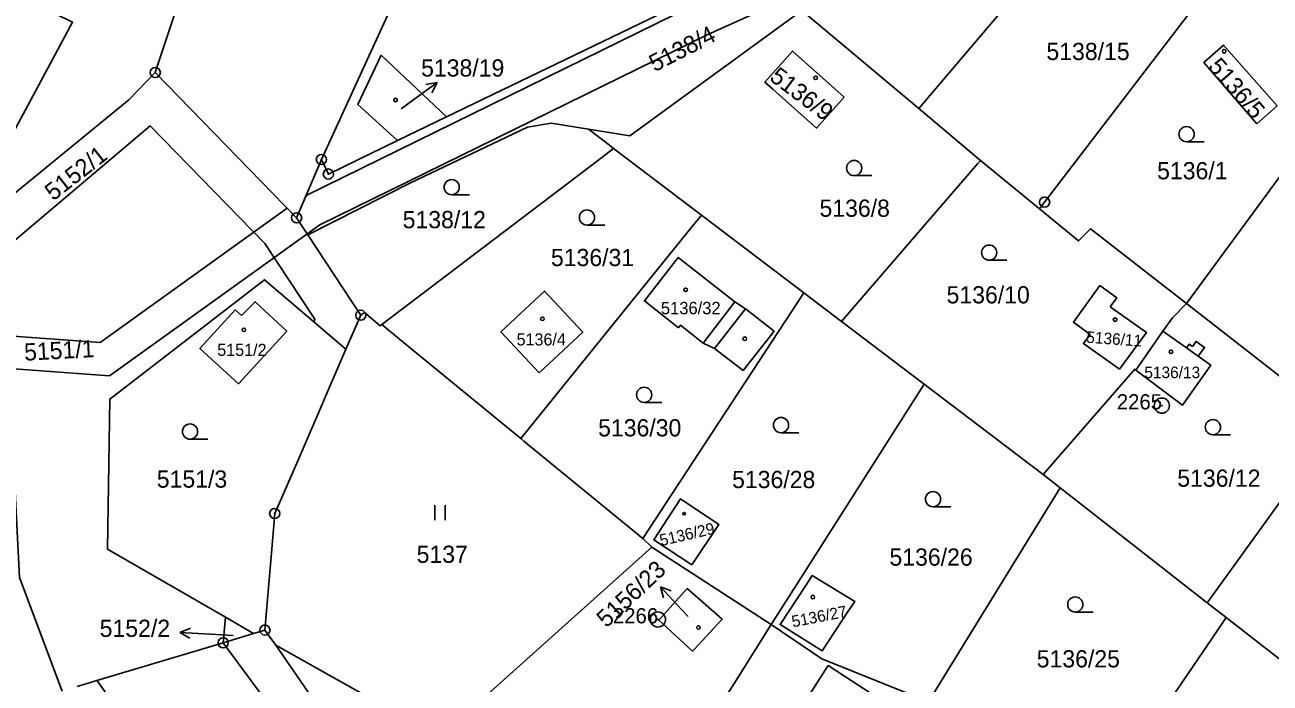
# Model space of a CAD drawing. Extents: x -644096 to -634268, y -1141430 to -1133463.
# Drawn here: x -638035.6 to -637912.7, y -1138594 to -1138529.1 of the extents above; entities that cross this region are included whole.
import ezdxf

# ---------------------------------------------------------------- set-up
doc = ezdxf.new("R2010")
doc.units = 0
for name, color, linetype in [('_CIVIL_CONSTRUCTION', 7, 'Continuous'), ('B_Hranice _3D', 7, 'Continuous'), ('M_Svah_Nasyp', 7, 'Continuous'), ('M_Svah_Zarez', 7, 'Continuous'), ('svrsek_osa_sjezdy', 7, 'Continuous'), ('svrsek_osa_terminal_VRT', 7, 'Continuous'), ('svrsek_osa_VRT', 7, 'Continuous'), ('svrsek_popisy_VRT', 7, 'Continuous'), ('terminal_VRT', 7, 'Continuous')]:
    doc.layers.add(name, color=color, linetype=linetype)

msp = doc.modelspace()

# ---------------------------------------------------------------- linework, layer by layer
at = {"layer": '_CIVIL_CONSTRUCTION'}
for centre, radius in [((-638022.75, -1138533.78), 0.5), ((-638022.75, -1138533.78), 0.0303), ((-638006.35, -1138542.36), 0.5), ((-638006.35, -1138542.36), 0.0303), ((-638005.66, -1138543.8), 0.5), ((-638005.66, -1138543.8), 0.0303), ((-637934.93, -1138546.57), 0.5), ((-637934.93, -1138546.57), 0.0303), ((-638008.79, -1138548.13), 0.5), ((-638008.79, -1138548.13), 0.0303), ((-638002.46, -1138557.74), 0.5), ((-638002.46, -1138557.74), 0.0303), ((-637923.35, -1138566.66), 0.75), ((-637923.35, -1138566.66), 0.03), ((-638010.96, -1138577.3), 0.5), ((-638010.96, -1138577.3), 0.0303), ((-637973.11, -1138587.77), 0.75), ((-638011.92, -1138588.81), 0.5), ((-637973.11, -1138587.77), 0.03), ((-638016.04, -1138590.07), 0.5), ((-638011.92, -1138588.81), 0.0303), ((-638016.04, -1138590.07), 0.0303)]:
    msp.add_circle(centre, radius, dxfattribs=at)
at = {"layer": 'B_Hranice _3D'}
msp.add_lwpolyline([(-638064.99, -1138560.95), (-638027.28, -1138563.72), (-638006.5, -1138548.82), (-637968.2, -1138530.03), (-637958.08, -1138525.44), (-637942.22, -1138507.51), (-637934.52, -1138501.95), (-637917.7, -1138517.2), (-637913.7, -1138513.5), (-637915.95, -1138511.22), (-637917.72, -1138512.86), (-637934.3, -1138497.83), (-637944.38, -1138505.13), (-637960.02, -1138522.8), (-637969.56, -1138527.13), (-638007.86, -1138545.92), (-638008.79, -1138548.13), (-638009.71, -1138547.18), (-638028.2, -1138560.44), (-638064.85, -1138557.75)], dxfattribs=at)
at = {"layer": 'M_Svah_Nasyp'}
for p, q in [((-637965.51, -1138556.42), (-637968.64, -1138560.48)), ((-637967.53, -1138561.01), (-637964.45, -1138557.12)), ((-637919.75, -1138561.79), (-637920.92, -1138560.97))]:
    msp.add_line(p, q, dxfattribs=at)
at = {"layer": 'M_Svah_Zarez'}
for centre, radius in [((-637917.2, -1138531.68), 0.175), ((-637957.53, -1138534.3), 0.175), ((-637999.02, -1138536.5), 0.175), ((-637970.38, -1138555.23), 0.175), ((-638014, -1138559.18), 0.175), ((-637984.52, -1138558.09), 0.175), ((-637927.97, -1138558.17), 0.175), ((-637964.54, -1138560.06), 0.175), ((-637922.45, -1138561.35), 0.175), ((-637970.52, -1138577.33), 0.123), ((-637957.82, -1138585.56), 0.175), ((-637969.11, -1138588.56), 0.175)]:
    msp.add_circle(centre, radius, dxfattribs=at)
at = {"layer": 'svrsek_osa_sjezdy'}
for p, q in [((-637920.91, -1138540.62), (-637919.16, -1138540.62)), ((-637953.74, -1138543.96), (-637951.99, -1138543.96)), ((-637993.48, -1138545.85), (-637991.73, -1138545.85)), ((-637980.12, -1138548.84), (-637978.37, -1138548.84)), ((-637940.4, -1138552.31), (-637938.65, -1138552.31)), ((-637974.47, -1138566.35), (-637972.72, -1138566.35)), ((-638019.32, -1138569.97), (-638017.57, -1138569.97)), ((-637960.96, -1138569.33), (-637959.21, -1138569.33)), ((-637918.31, -1138569.54), (-637916.56, -1138569.54)), ((-637995.14, -1138577.98), (-637995.14, -1138576.48)), ((-637994.14, -1138577.98), (-637994.14, -1138576.48)), ((-637945.95, -1138576.64), (-637944.2, -1138576.64)), ((-637931.9, -1138587.04), (-637930.15, -1138587.04))]:
    msp.add_line(p, q, dxfattribs=at)
for centre in [(-637920.91, -1138539.87), (-637953.74, -1138543.21), (-637993.48, -1138545.1), (-637980.12, -1138548.09), (-637940.4, -1138551.56), (-637974.47, -1138565.6), (-638019.32, -1138569.22), (-637960.96, -1138568.58), (-637918.31, -1138568.79), (-637945.95, -1138575.89), (-637931.9, -1138586.29)]:
    msp.add_circle(centre, 0.75, dxfattribs=at)
at = {"layer": 'svrsek_osa_terminal_VRT'}
msp.add_arc((-642050.26, -1145189.6), 8802.25, 41.413152, 75.317049, dxfattribs=at)
at = {"layer": 'svrsek_popisy_VRT'}
for p, q in [((-637997.34, -1138536.54), (-637994.91, -1138534.78)), ((-637994.91, -1138534.78), (-637996.02, -1138534.96)), ((-637994.91, -1138534.78), (-637995.43, -1138535.77)), ((-637998.46, -1138537.36), (-637997.34, -1138536.54)), ((-637970.82, -1138586.75), (-637972.87, -1138584.55)), ((-637972.87, -1138584.55), (-637971.82, -1138584.95)), ((-637972.87, -1138584.55), (-637972.55, -1138585.63)), ((-637970.12, -1138587.48), (-637970.82, -1138586.75)), ((-638020.31, -1138589.06), (-638019.28, -1138588.61)), ((-638017.31, -1138589.22), (-638020.31, -1138589.06)), ((-638020.31, -1138589.06), (-638019.33, -1138589.61)), ((-638015.07, -1138589.34), (-638017.31, -1138589.22))]:
    msp.add_line(p, q, dxfattribs=at)
at = {"layer": 'terminal_VRT'}
for p, q in [((-637961.19, -1138522.28), (-637993.98, -1138538.15)), ((-638022.75, -1138533.78), (-638020.9, -1138528.14)), ((-638008.79, -1138548.13), (-638022.75, -1138533.78)), ((-637993.98, -1138538.15), (-637998.82, -1138540.49)), ((-637941.26, -1138542.45), (-637947.36, -1138537.34)), ((-638006.35, -1138542.36), (-638008.79, -1138548.13)), ((-637935.44, -1138547.23), (-637941.26, -1138542.45)), ((-637968.82, -1138547.85), (-637958.72, -1138555.52)), ((-638008.79, -1138548.13), (-638007.69, -1138549.79)), ((-637958.72, -1138555.52), (-637954.98, -1138558.35)), ((-637920.93, -1138556.57), (-637905.96, -1138568.27)), ((-638002.46, -1138557.74), (-638003.93, -1138561.1)), ((-638003.93, -1138561.1), (-638007.09, -1138558.39)), ((-637954.98, -1138558.35), (-637946.83, -1138564.54)), ((-637925.91, -1138563.15), (-637923.25, -1138559.32)), ((-637946.83, -1138564.54), (-637935.08, -1138573.46)), ((-637935.08, -1138573.46), (-637933.38, -1138574.79)), ((-637933.38, -1138574.79), (-637918.88, -1138586.11)), ((-637974.61, -1138579.78), (-637973.7, -1138580.63)), ((-637994.97, -1138599.64), (-637973.7, -1138580.63)), ((-637973.7, -1138580.63), (-637961.92, -1138588.28)), ((-637918.88, -1138586.11), (-637917.01, -1138587.58)), ((-638016.04, -1138590.07), (-638015.83, -1138587.55)), ((-638015.83, -1138587.55), (-638013.06, -1138589.16)), ((-637917.01, -1138587.58), (-637908.27, -1138594.4)), ((-638016.04, -1138590.07), (-638013.06, -1138589.16)), ((-638013.06, -1138589.16), (-638011.92, -1138588.81)), ((-638011.92, -1138588.81), (-638010.84, -1138590.32)), ((-638028.52, -1138593.79), (-638016.04, -1138590.07)), ((-638008.34, -1138600.52), (-638016.04, -1138590.07)), ((-638010.84, -1138590.32), (-638004.53, -1138599.43)), ((-638030.45, -1138594.39), (-638028.52, -1138593.79))]:
    msp.add_line(p, q, dxfattribs=at)
for points in [[(-637980.97, -1138497.02), (-637987.06, -1138504.99), (-637994.79, -1138515.11), (-637998.73, -1138525.76), (-638006.35, -1138542.36)], [(-638042.64, -1138550.6), (-638030.91, -1138528.8), (-638049.35, -1138519.76)], [(-637915.84, -1138521.71), (-637918.52, -1138525.13), (-637934.5, -1138546.01), (-637934.93, -1138546.57), (-637935.44, -1138547.23)], [(-637958.89, -1138527.67), (-637975.9, -1138540.04), (-637979.97, -1138539.38)], [(-637947.36, -1138537.34), (-637958.69, -1138527.83), (-637958.89, -1138527.67)], [(-637947.36, -1138537.34), (-637946.96, -1138536.87), (-637946.22, -1138536), (-637939.29, -1138527.87)], [(-637954.73, -1138536.2), (-637957.47, -1138539.26), (-637961.78, -1138535.42), (-637962.56, -1138534.72), (-637959.81, -1138531.66), (-637955.65, -1138535.38), (-637954.73, -1138536.2)], [(-637913.96, -1138538.83), (-637919.22, -1138532.8), (-637917.27, -1138531.08), (-637911.97, -1138537.08), (-637913.96, -1138538.83)], [(-637998.82, -1138540.49), (-638002.74, -1138536.94), (-638000.44, -1138532.07), (-637993.98, -1138538.15)], [(-638042.64, -1138550.6), (-638025.37, -1138536.47), (-638022.75, -1138533.78)], [(-637920.93, -1138556.57), (-637908.11, -1138539.17), (-637905.26, -1138535.3)], [(-638007.09, -1138558.39), (-638006.99, -1138558.13), (-638011.93, -1138550.66), (-638023.27, -1138539.05), (-638046.4, -1138558.6)], [(-638007.69, -1138549.79), (-637997.61, -1138544.7), (-637986, -1138539.19), (-637983.67, -1138538.79), (-637979.97, -1138539.38)], [(-637979.97, -1138539.38), (-637977.9, -1138540.96), (-637977.49, -1138541.27)], [(-637998.82, -1138540.49), (-638005.66, -1138543.8), (-638006.35, -1138542.36)], [(-637977.49, -1138541.27), (-637979.08, -1138542.51), (-638000.38, -1138558.66)], [(-637977.49, -1138541.27), (-637975.07, -1138543.11), (-637968.82, -1138547.85)], [(-637954.98, -1138558.35), (-637953.6, -1138556.75), (-637941.56, -1138542.8), (-637941.26, -1138542.45)], [(-637968.82, -1138547.85), (-637970.15, -1138549.5), (-637986.64, -1138569.92)], [(-637935.44, -1138547.23), (-637931.58, -1138550.4), (-637930.4, -1138549.2), (-637920.93, -1138556.57)], [(-638007.69, -1138549.79), (-638003.31, -1138556.44), (-638002.46, -1138557.74)], [(-637971.08, -1138558.97), (-637974.44, -1138556.33), (-637971.1, -1138552.03), (-637965.51, -1138556.42), (-637964.45, -1138557.12), (-637961.64, -1138559.3), (-637964.7, -1138563.18), (-637967.53, -1138561.01), (-637968.64, -1138560.48), (-637970.89, -1138558.73), (-637971.08, -1138558.97)], [(-638015.83, -1138587.55), (-638027.48, -1138580.84), (-638027.23, -1138566.01), (-638021.91, -1138561.9), (-638011.97, -1138554.23), (-638007.09, -1138558.39)], [(-637988.62, -1138559.39), (-637984.85, -1138563.41), (-637980.54, -1138559.4), (-637984.32, -1138555.35), (-637988.62, -1138559.39)], [(-637928.46, -1138556.9), (-637924.87, -1138559.43), (-637927.55, -1138563.06), (-637931.09, -1138560.53), (-637930.44, -1138559.64), (-637932.08, -1138558.42), (-637929.47, -1138554.81), (-637927.81, -1138556.01), (-637928.46, -1138556.9)], [(-638014.23, -1138557.78), (-638014.86, -1138557.21), (-638018.35, -1138561.03), (-638014.54, -1138564.5), (-638009.76, -1138559.32), (-638012.89, -1138556.41), (-638014.23, -1138557.78)], [(-637958.72, -1138555.52), (-637959.9, -1138557.33), (-637971.68, -1138575.31), (-637974.61, -1138579.78)], [(-637923.25, -1138559.32), (-637922.31, -1138558.01), (-637920.93, -1138556.57)], [(-638000.38, -1138558.66), (-638000.54, -1138558.78), (-638002.09, -1138557.47), (-638002.46, -1138557.74)], [(-638000.38, -1138558.66), (-637998.62, -1138560.1), (-637986.64, -1138569.92)], [(-637923.25, -1138559.32), (-637920.92, -1138560.97), (-637920.65, -1138560.59), (-637920.34, -1138560.82), (-637919.98, -1138560.32), (-637919.14, -1138560.92), (-637919.75, -1138561.79), (-637918.52, -1138562.66), (-637921.31, -1138566.61), (-637925.91, -1138563.15)], [(-638003.93, -1138561.1), (-638008.43, -1138571.57), (-638010.96, -1138577.3), (-638011.32, -1138581.6), (-638011.92, -1138588.81)], [(-637935.08, -1138573.46), (-637933.56, -1138571.71), (-637926.03, -1138563.06), (-637925.91, -1138563.15)], [(-637946.83, -1138564.54), (-637947.99, -1138566.36), (-637959.19, -1138583.98), (-637961.92, -1138588.28)], [(-637918.88, -1138586.11), (-637917.5, -1138584.21), (-637905.96, -1138568.27)], [(-637986.64, -1138569.92), (-637986.34, -1138570.17), (-637974.61, -1138579.78)], [(-638031.96, -1138594.86), (-638036.16, -1138583.64), (-638036.59, -1138575.16), (-638041.45, -1138575.02)], [(-637933.38, -1138574.79), (-637934.6, -1138576.76), (-637944.61, -1138592.99), (-637946.4, -1138595.89)], [(-637969.75, -1138582.39), (-637973.51, -1138579.91), (-637970.87, -1138575.86), (-637967.1, -1138578.38), (-637969.75, -1138582.39)], [(-637954.32, -1138586.96), (-637956.88, -1138590.87), (-637961.05, -1138588.28), (-637958.51, -1138584.4), (-637957.87, -1138583.43), (-637953.68, -1138585.98), (-637954.32, -1138586.96)], [(-637970.22, -1138584.71), (-637966.78, -1138587.74), (-637969.53, -1138590.72), (-637969.69, -1138590.89), (-637972.65, -1138588.17), (-637973.02, -1138587.83), (-637970.22, -1138584.71)], [(-637961.92, -1138588.28), (-637965.37, -1138593.72), (-637975.02, -1138608.92)], [(-637961.92, -1138588.28), (-637956.94, -1138591.65), (-637947.69, -1138595.37)], [(-637917.01, -1138587.58), (-637918.3, -1138589.47), (-637927.87, -1138603.54), (-637929.36, -1138605.73)], [(-638010.84, -1138590.32), (-638000.03, -1138596.4), (-637994.97, -1138599.64)], [(-637959.01, -1138596.52), (-637956.3, -1138592.32), (-637949.6, -1138596.69), (-637952.3, -1138600.91), (-637959.01, -1138596.52)], [(-638028.52, -1138593.79), (-638028.46, -1138593.87), (-638026.54, -1138596.57), (-638022.7, -1138597.6), (-638019.76, -1138599.69)]]:
    msp.add_lwpolyline(points, dxfattribs=at)

# ---------------------------------------------------------------- texts
at = {"layer": '_CIVIL_CONSTRUCTION'}
for s, p in [('2265', (-637927.8, -1138567.03)), ('2266', (-637977.56, -1138588.15))]:
    msp.add_text(s, height=1.5, dxfattribs=at).set_placement(p)
at = {"layer": 'svrsek_osa_VRT'}
for s, height, rotation, p in [('5138/4', 1.7, 27, (-637973.44, -1138533.76)), ('5136/9', 1.7, 323, (-637962.19, -1138534.47)), ('5136/5', 1.7, 311, (-637918.87, -1138533.26)), ('5152/1', 1.7, 38, (-638032.82, -1138546.51)), ('5151/1', 1.7, 3, (-638035.66, -1138562.23)), ('5136/11', 1.14, 356, (-637930.84, -1138560.45)), ('5136/29', 1.14, 13, (-637972.8, -1138580.53)), ('5156/23', 1.7, 43, (-637978.2, -1138588.65)), ('5136/27', 1.14, 11, (-637959.79, -1138588.55))]:
    msp.add_text(s, height=height, rotation=rotation, dxfattribs=at).set_placement(p)
for s, height, p in [('5138/15', 1.7, (-637934.75, -1138532.55)), ('5138/19', 1.7, (-637996.5, -1138534.18)), ('5136/1', 1.7, (-637923.82, -1138544.32)), ('5136/8', 1.7, (-637957.16, -1138548.02)), ('5138/12', 1.7, (-637998.32, -1138549.15)), ('5136/31', 1.7, (-637983.68, -1138552.89)), ('5136/10', 1.7, (-637944.61, -1138556.57)), ('5136/32', 1.22, (-637972.82, -1138557.64)), ('5136/4', 1.19, (-637987.07, -1138560.72)), ('5151/2', 1.19, (-638016.63, -1138561.75)), ('5136/13', 1.14, (-637925.08, -1138563.95)), ('5136/30', 1.7, (-637979.02, -1138569.7)), ('5151/3', 1.7, (-638022.6, -1138574.76)), ('5136/28', 1.7, (-637965.79, -1138574.8)), ('5136/12', 1.7, (-637921.83, -1138574.67)), ('5137', 1.7, (-637996.94, -1138582.18)), ('5136/26', 1.7, (-637950.25, -1138582.46)), ('5152/2', 1.7, (-638028.24, -1138589.49)), ('5136/25', 1.7, (-637935.71, -1138592.5))]:
    msp.add_text(s, height=height, dxfattribs=at).set_placement(p)

doc.saveas('drawing.dxf')
